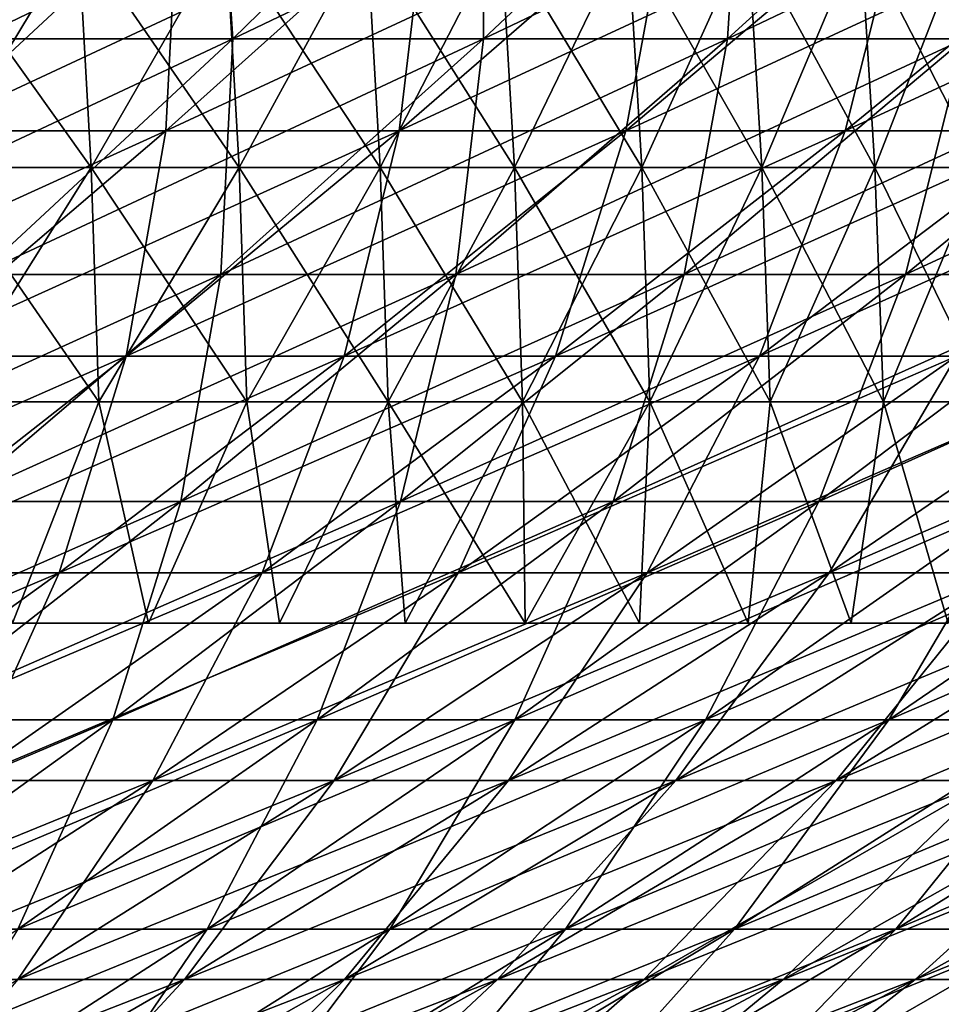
# Model space of a CAD drawing. Header units: millimetres. Extents: x -250 to 250, y -45 to 4150.
# Tile 715 of 805: x 83 to 94, y 3926 to 3938. Entities that reach past the tile are written whole.
import ezdxf

# ---------------------------------------------------------------- set-up
doc = ezdxf.new("R2010")
doc.units = ezdxf.units.MM
doc.header["$LTSCALE"] = 81.481481
for name, color, linetype in [('19', 7, 'CONTINUOUS'), ('20', 7, 'CONTINUOUS'), ('21', 7, 'CONTINUOUS'), ('22', 7, 'CONTINUOUS'), ('23', 7, 'CONTINUOUS'), ('24', 7, 'CONTINUOUS')]:
    doc.layers.add(name, color=color, linetype=linetype)

msp = doc.modelspace()

# ---------------------------------------------------------------- linework, layer by layer
at = {"layer": '19', "color": 7, "linetype": 'CONTINUOUS'}
for points in [[(82.542, 3937.479, -102.575), (79.344, 3937.479, -105.069), (85.465, 3940.439, -106.208), (82.542, 3937.479, -102.575)], [(85.465, 3940.439, -106.208), (79.344, 3937.479, -105.069), (82.154, 3940.439, -108.789), (85.465, 3940.439, -106.208)], [(85.662, 3937.479, -99.985), (82.542, 3937.479, -102.575), (88.695, 3940.439, -103.525), (85.662, 3937.479, -99.985)], [(88.695, 3940.439, -103.525), (82.542, 3937.479, -102.575), (85.465, 3940.439, -106.208), (88.695, 3940.439, -103.525)], [(88.7, 3937.479, -97.3), (85.662, 3937.479, -99.985), (91.841, 3940.439, -100.745), (88.7, 3937.479, -97.3)], [(91.841, 3940.439, -100.745), (85.662, 3937.479, -99.985), (88.695, 3940.439, -103.525), (91.841, 3940.439, -100.745)], [(91.654, 3937.479, -94.522), (88.7, 3937.479, -97.3), (94.9, 3940.439, -97.869), (91.654, 3937.479, -94.522)], [(94.9, 3940.439, -97.869), (88.7, 3937.479, -97.3), (91.841, 3940.439, -100.745), (94.9, 3940.439, -97.869)], [(94.522, 3937.479, -91.654), (91.654, 3937.479, -94.522), (97.869, 3940.439, -94.9), (94.522, 3937.479, -91.654)], [(97.869, 3940.439, -94.9), (91.654, 3937.479, -94.522), (94.9, 3940.439, -97.869), (97.869, 3940.439, -94.9)], [(82.587, 3934.623, -96.396), (79.579, 3934.623, -98.893), (85.662, 3937.479, -99.985), (82.587, 3934.623, -96.396)], [(85.662, 3937.479, -99.985), (79.579, 3934.623, -98.893), (82.542, 3937.479, -102.575), (85.662, 3937.479, -99.985)], [(85.516, 3934.623, -93.807), (82.587, 3934.623, -96.396), (88.7, 3937.479, -97.3), (85.516, 3934.623, -93.807)], [(88.7, 3937.479, -97.3), (82.587, 3934.623, -96.396), (85.662, 3937.479, -99.985), (88.7, 3937.479, -97.3)], [(88.364, 3934.623, -91.129), (85.516, 3934.623, -93.807), (91.654, 3937.479, -94.522), (88.364, 3934.623, -91.129)], [(91.654, 3937.479, -94.522), (85.516, 3934.623, -93.807), (88.7, 3937.479, -97.3), (91.654, 3937.479, -94.522)], [(91.129, 3934.623, -88.364), (88.364, 3934.623, -91.129), (94.522, 3937.479, -91.654), (91.129, 3934.623, -88.364)], [(94.522, 3937.479, -91.654), (88.364, 3934.623, -91.129), (91.654, 3937.479, -94.522), (94.522, 3937.479, -91.654)], [(93.807, 3934.623, -85.516), (91.129, 3934.623, -88.364), (97.3, 3937.479, -88.7), (93.807, 3934.623, -85.516)], [(97.3, 3937.479, -88.7), (91.129, 3934.623, -88.364), (94.522, 3937.479, -91.654), (97.3, 3937.479, -88.7)], [(96.396, 3934.623, -82.587), (93.807, 3934.623, -85.516), (99.985, 3937.479, -85.662), (96.396, 3934.623, -82.587)], [(99.985, 3937.479, -85.662), (93.807, 3934.623, -85.516), (97.3, 3937.479, -88.7), (99.985, 3937.479, -85.662)], [(82.29, 3931.872, -90.268), (79.471, 3931.872, -92.759), (85.516, 3934.623, -93.807), (82.29, 3931.872, -90.268)], [(85.516, 3934.623, -93.807), (79.471, 3931.872, -92.759), (82.587, 3934.623, -96.396), (85.516, 3934.623, -93.807)], [(85.031, 3931.872, -87.691), (82.29, 3931.872, -90.268), (88.364, 3934.623, -91.129), (85.031, 3931.872, -87.691)], [(88.364, 3934.623, -91.129), (82.29, 3931.872, -90.268), (85.516, 3934.623, -93.807), (88.364, 3934.623, -91.129)], [(87.691, 3931.872, -85.031), (85.031, 3931.872, -87.691), (91.129, 3934.623, -88.364), (87.691, 3931.872, -85.031)], [(91.129, 3934.623, -88.364), (85.031, 3931.872, -87.691), (88.364, 3934.623, -91.129), (91.129, 3934.623, -88.364)], [(90.268, 3931.872, -82.29), (87.691, 3931.872, -85.031), (93.807, 3934.623, -85.516), (90.268, 3931.872, -82.29)], [(93.807, 3934.623, -85.516), (87.691, 3931.872, -85.031), (91.129, 3934.623, -88.364), (93.807, 3934.623, -85.516)], [(92.759, 3931.872, -79.471), (90.268, 3931.872, -82.29), (96.396, 3934.623, -82.587), (92.759, 3931.872, -79.471)], [(96.396, 3934.623, -82.587), (90.268, 3931.872, -82.29), (93.807, 3934.623, -85.516), (96.396, 3934.623, -82.587)], [(95.163, 3931.872, -76.577), (92.759, 3931.872, -79.471), (98.893, 3934.623, -79.579), (95.163, 3931.872, -76.577)], [(98.893, 3934.623, -79.579), (92.759, 3931.872, -79.471), (96.396, 3934.623, -82.587), (98.893, 3934.623, -79.579)], [(81.656, 3929.227, -84.211), (79.024, 3929.227, -86.685), (85.031, 3931.872, -87.691), (81.656, 3929.227, -84.211)], [(85.031, 3931.872, -87.691), (79.024, 3929.227, -86.685), (82.29, 3931.872, -90.268), (85.031, 3931.872, -87.691)], [(84.211, 3929.227, -81.656), (81.656, 3929.227, -84.211), (87.691, 3931.872, -85.031), (84.211, 3929.227, -81.656)], [(87.691, 3931.872, -85.031), (81.656, 3929.227, -84.211), (85.031, 3931.872, -87.691), (87.691, 3931.872, -85.031)], [(86.685, 3929.227, -79.024), (84.211, 3929.227, -81.656), (90.268, 3931.872, -82.29), (86.685, 3929.227, -79.024)], [(90.268, 3931.872, -82.29), (84.211, 3929.227, -81.656), (87.691, 3931.872, -85.031), (90.268, 3931.872, -82.29)], [(89.078, 3929.227, -76.317), (86.685, 3929.227, -79.024), (92.759, 3931.872, -79.471), (89.078, 3929.227, -76.317)], [(92.759, 3931.872, -79.471), (86.685, 3929.227, -79.024), (90.268, 3931.872, -82.29), (92.759, 3931.872, -79.471)], [(91.386, 3929.227, -73.538), (89.078, 3929.227, -76.317), (95.163, 3931.872, -76.577), (91.386, 3929.227, -73.538)], [(95.163, 3931.872, -76.577), (89.078, 3929.227, -76.317), (92.759, 3931.872, -79.471), (95.163, 3931.872, -76.577)], [(93.607, 3929.227, -70.689), (91.386, 3929.227, -73.538), (97.476, 3931.872, -73.61), (93.607, 3929.227, -70.689)], [(97.476, 3931.872, -73.61), (91.386, 3929.227, -73.538), (95.163, 3931.872, -76.577), (97.476, 3931.872, -73.61)], [(95.739, 3929.227, -67.772), (93.607, 3929.227, -70.689), (99.696, 3931.872, -70.574), (95.739, 3929.227, -67.772)], [(99.696, 3931.872, -70.574), (93.607, 3929.227, -70.689), (97.476, 3931.872, -73.61), (99.696, 3931.872, -70.574)], [(80.689, 3926.69, -78.241), (78.241, 3926.69, -80.689), (84.211, 3929.227, -81.656), (80.689, 3926.69, -78.241)], [(84.211, 3929.227, -81.656), (78.241, 3926.69, -80.689), (81.656, 3929.227, -84.211), (84.211, 3929.227, -81.656)], [(83.06, 3926.69, -75.719), (80.689, 3926.69, -78.241), (86.685, 3929.227, -79.024), (83.06, 3926.69, -75.719)], [(86.685, 3929.227, -79.024), (80.689, 3926.69, -78.241), (84.211, 3929.227, -81.656), (86.685, 3929.227, -79.024)], [(85.353, 3926.69, -73.126), (83.06, 3926.69, -75.719), (89.078, 3929.227, -76.317), (85.353, 3926.69, -73.126)], [(89.078, 3929.227, -76.317), (83.06, 3926.69, -75.719), (86.685, 3929.227, -79.024), (89.078, 3929.227, -76.317)], [(87.564, 3926.69, -70.463), (85.353, 3926.69, -73.126), (91.386, 3929.227, -73.538), (87.564, 3926.69, -70.463)], [(91.386, 3929.227, -73.538), (85.353, 3926.69, -73.126), (89.078, 3929.227, -76.317), (91.386, 3929.227, -73.538)], [(89.692, 3926.69, -67.733), (87.564, 3926.69, -70.463), (93.607, 3929.227, -70.689), (89.692, 3926.69, -67.733)], [(93.607, 3929.227, -70.689), (87.564, 3926.69, -70.463), (91.386, 3929.227, -73.538), (93.607, 3929.227, -70.689)], [(91.736, 3926.69, -64.938), (89.692, 3926.69, -67.733), (95.739, 3929.227, -67.772), (91.736, 3926.69, -64.938)], [(95.739, 3929.227, -67.772), (89.692, 3926.69, -67.733), (93.607, 3929.227, -70.689), (95.739, 3929.227, -67.772)], [(93.692, 3926.69, -62.083), (91.736, 3926.69, -64.938), (97.781, 3929.227, -64.792), (93.692, 3926.69, -62.083)], [(97.781, 3929.227, -64.792), (91.736, 3926.69, -64.938), (95.739, 3929.227, -67.772), (97.781, 3929.227, -64.792)], [(95.559, 3926.69, -59.168), (93.692, 3926.69, -62.083), (99.73, 3929.227, -61.75), (95.559, 3926.69, -59.168)], [(99.73, 3929.227, -61.75), (93.692, 3926.69, -62.083), (97.781, 3929.227, -64.792), (99.73, 3929.227, -61.75)], [(81.586, 3924.261, -69.899), (79.395, 3924.261, -72.378), (85.353, 3926.69, -73.126), (81.586, 3924.261, -69.899)], [(85.353, 3926.69, -73.126), (79.395, 3924.261, -72.378), (83.06, 3926.69, -75.719), (85.353, 3926.69, -73.126)], [(83.7, 3924.261, -67.353), (81.586, 3924.261, -69.899), (87.564, 3926.69, -70.463), (83.7, 3924.261, -67.353)], [(87.564, 3926.69, -70.463), (81.586, 3924.261, -69.899), (85.353, 3926.69, -73.126), (87.564, 3926.69, -70.463)], [(85.734, 3924.261, -64.743), (83.7, 3924.261, -67.353), (89.692, 3926.69, -67.733), (85.734, 3924.261, -64.743)], [(89.692, 3926.69, -67.733), (83.7, 3924.261, -67.353), (87.564, 3926.69, -70.463), (89.692, 3926.69, -67.733)], [(87.687, 3924.261, -62.073), (85.734, 3924.261, -64.743), (91.736, 3926.69, -64.938), (87.687, 3924.261, -62.073)], [(91.736, 3926.69, -64.938), (85.734, 3924.261, -64.743), (89.692, 3926.69, -67.733), (91.736, 3926.69, -64.938)], [(89.557, 3924.261, -59.343), (87.687, 3924.261, -62.073), (93.692, 3926.69, -62.083), (89.557, 3924.261, -59.343)], [(93.692, 3926.69, -62.083), (87.687, 3924.261, -62.073), (91.736, 3926.69, -64.938), (93.692, 3926.69, -62.083)], [(91.342, 3924.261, -56.557), (89.557, 3924.261, -59.343), (95.559, 3926.69, -59.168), (91.342, 3924.261, -56.557)], [(95.559, 3926.69, -59.168), (89.557, 3924.261, -59.343), (93.692, 3926.69, -62.083), (95.559, 3926.69, -59.168)], [(93.041, 3924.261, -53.717), (91.342, 3924.261, -56.557), (97.336, 3926.69, -56.197), (93.041, 3924.261, -53.717)], [(97.336, 3926.69, -56.197), (91.342, 3924.261, -56.557), (95.559, 3926.69, -59.168), (97.336, 3926.69, -56.197)], [(94.651, 3924.261, -50.826), (93.041, 3924.261, -53.717), (99.021, 3926.69, -53.173), (94.651, 3924.261, -50.826)], [(99.021, 3926.69, -53.173), (93.041, 3924.261, -53.717), (97.336, 3926.69, -56.197), (99.021, 3926.69, -53.173)]]:
    msp.add_3dface(points, dxfattribs=at)
at = {"layer": '20', "color": 7, "linetype": 'CONTINUOUS'}
for points in [[(82.154, 3940.439, 108.789), (82.542, 3937.479, 102.575), (85.465, 3940.439, 106.208), (82.154, 3940.439, 108.789)], [(82.542, 3937.479, 102.575), (85.662, 3937.479, 99.985), (85.465, 3940.439, 106.208), (82.542, 3937.479, 102.575)], [(85.465, 3940.439, 106.208), (85.662, 3937.479, 99.985), (88.695, 3940.439, 103.525), (85.465, 3940.439, 106.208)], [(85.662, 3937.479, 99.985), (88.7, 3937.479, 97.3), (88.695, 3940.439, 103.525), (85.662, 3937.479, 99.985)], [(88.695, 3940.439, 103.525), (88.7, 3937.479, 97.3), (91.841, 3940.439, 100.745), (88.695, 3940.439, 103.525)], [(88.7, 3937.479, 97.3), (91.654, 3937.479, 94.522), (91.841, 3940.439, 100.745), (88.7, 3937.479, 97.3)], [(91.654, 3937.479, 94.522), (94.522, 3937.479, 91.654), (94.9, 3940.439, 97.869), (91.654, 3937.479, 94.522)], [(91.841, 3940.439, 100.745), (91.654, 3937.479, 94.522), (94.9, 3940.439, 97.869), (91.841, 3940.439, 100.745)], [(82.542, 3937.479, 102.575), (82.587, 3934.623, 96.396), (85.662, 3937.479, 99.985), (82.542, 3937.479, 102.575)], [(82.587, 3934.623, 96.396), (85.516, 3934.623, 93.807), (85.662, 3937.479, 99.985), (82.587, 3934.623, 96.396)], [(85.516, 3934.623, 93.807), (88.364, 3934.623, 91.129), (88.7, 3937.479, 97.3), (85.516, 3934.623, 93.807)], [(85.662, 3937.479, 99.985), (85.516, 3934.623, 93.807), (88.7, 3937.479, 97.3), (85.662, 3937.479, 99.985)], [(88.364, 3934.623, 91.129), (91.129, 3934.623, 88.364), (91.654, 3937.479, 94.522), (88.364, 3934.623, 91.129)], [(88.7, 3937.479, 97.3), (88.364, 3934.623, 91.129), (91.654, 3937.479, 94.522), (88.7, 3937.479, 97.3)], [(91.129, 3934.623, 88.364), (93.807, 3934.623, 85.516), (94.522, 3937.479, 91.654), (91.129, 3934.623, 88.364)], [(91.654, 3937.479, 94.522), (91.129, 3934.623, 88.364), (94.522, 3937.479, 91.654), (91.654, 3937.479, 94.522)], [(93.807, 3934.623, 85.516), (96.396, 3934.623, 82.587), (97.3, 3937.479, 88.7), (93.807, 3934.623, 85.516)], [(94.522, 3937.479, 91.654), (93.807, 3934.623, 85.516), (97.3, 3937.479, 88.7), (94.522, 3937.479, 91.654)], [(82.29, 3931.872, 90.268), (85.031, 3931.872, 87.691), (85.516, 3934.623, 93.807), (82.29, 3931.872, 90.268)], [(82.587, 3934.623, 96.396), (82.29, 3931.872, 90.268), (85.516, 3934.623, 93.807), (82.587, 3934.623, 96.396)], [(85.031, 3931.872, 87.691), (87.691, 3931.872, 85.031), (88.364, 3934.623, 91.129), (85.031, 3931.872, 87.691)], [(85.516, 3934.623, 93.807), (85.031, 3931.872, 87.691), (88.364, 3934.623, 91.129), (85.516, 3934.623, 93.807)], [(87.691, 3931.872, 85.031), (90.268, 3931.872, 82.29), (91.129, 3934.623, 88.364), (87.691, 3931.872, 85.031)], [(88.364, 3934.623, 91.129), (87.691, 3931.872, 85.031), (91.129, 3934.623, 88.364), (88.364, 3934.623, 91.129)], [(90.268, 3931.872, 82.29), (92.759, 3931.872, 79.471), (93.807, 3934.623, 85.516), (90.268, 3931.872, 82.29)], [(91.129, 3934.623, 88.364), (90.268, 3931.872, 82.29), (93.807, 3934.623, 85.516), (91.129, 3934.623, 88.364)], [(92.759, 3931.872, 79.471), (95.163, 3931.872, 76.577), (96.396, 3934.623, 82.587), (92.759, 3931.872, 79.471)], [(93.807, 3934.623, 85.516), (92.759, 3931.872, 79.471), (96.396, 3934.623, 82.587), (93.807, 3934.623, 85.516)], [(81.656, 3929.227, 84.211), (84.211, 3929.227, 81.656), (85.031, 3931.872, 87.691), (81.656, 3929.227, 84.211)], [(82.29, 3931.872, 90.268), (81.656, 3929.227, 84.211), (85.031, 3931.872, 87.691), (82.29, 3931.872, 90.268)], [(84.211, 3929.227, 81.656), (86.685, 3929.227, 79.024), (87.691, 3931.872, 85.031), (84.211, 3929.227, 81.656)], [(85.031, 3931.872, 87.691), (84.211, 3929.227, 81.656), (87.691, 3931.872, 85.031), (85.031, 3931.872, 87.691)], [(86.685, 3929.227, 79.024), (89.078, 3929.227, 76.317), (90.268, 3931.872, 82.29), (86.685, 3929.227, 79.024)], [(87.691, 3931.872, 85.031), (86.685, 3929.227, 79.024), (90.268, 3931.872, 82.29), (87.691, 3931.872, 85.031)], [(89.078, 3929.227, 76.317), (91.386, 3929.227, 73.538), (92.759, 3931.872, 79.471), (89.078, 3929.227, 76.317)], [(90.268, 3931.872, 82.29), (89.078, 3929.227, 76.317), (92.759, 3931.872, 79.471), (90.268, 3931.872, 82.29)], [(91.386, 3929.227, 73.538), (93.607, 3929.227, 70.689), (95.163, 3931.872, 76.577), (91.386, 3929.227, 73.538)], [(92.759, 3931.872, 79.471), (91.386, 3929.227, 73.538), (95.163, 3931.872, 76.577), (92.759, 3931.872, 79.471)], [(93.607, 3929.227, 70.689), (95.739, 3929.227, 67.772), (97.476, 3931.872, 73.61), (93.607, 3929.227, 70.689)], [(95.163, 3931.872, 76.577), (93.607, 3929.227, 70.689), (97.476, 3931.872, 73.61), (95.163, 3931.872, 76.577)], [(80.689, 3926.69, 78.241), (83.06, 3926.69, 75.719), (84.211, 3929.227, 81.656), (80.689, 3926.69, 78.241)], [(81.656, 3929.227, 84.211), (80.689, 3926.69, 78.241), (84.211, 3929.227, 81.656), (81.656, 3929.227, 84.211)], [(83.06, 3926.69, 75.719), (85.353, 3926.69, 73.126), (86.685, 3929.227, 79.024), (83.06, 3926.69, 75.719)], [(84.211, 3929.227, 81.656), (83.06, 3926.69, 75.719), (86.685, 3929.227, 79.024), (84.211, 3929.227, 81.656)], [(85.353, 3926.69, 73.126), (87.564, 3926.69, 70.463), (89.078, 3929.227, 76.317), (85.353, 3926.69, 73.126)], [(86.685, 3929.227, 79.024), (85.353, 3926.69, 73.126), (89.078, 3929.227, 76.317), (86.685, 3929.227, 79.024)], [(87.564, 3926.69, 70.463), (89.692, 3926.69, 67.733), (91.386, 3929.227, 73.538), (87.564, 3926.69, 70.463)], [(89.078, 3929.227, 76.317), (87.564, 3926.69, 70.463), (91.386, 3929.227, 73.538), (89.078, 3929.227, 76.317)], [(89.692, 3926.69, 67.733), (91.736, 3926.69, 64.938), (93.607, 3929.227, 70.689), (89.692, 3926.69, 67.733)], [(91.386, 3929.227, 73.538), (89.692, 3926.69, 67.733), (93.607, 3929.227, 70.689), (91.386, 3929.227, 73.538)], [(91.736, 3926.69, 64.938), (93.692, 3926.69, 62.083), (95.739, 3929.227, 67.772), (91.736, 3926.69, 64.938)], [(93.607, 3929.227, 70.689), (91.736, 3926.69, 64.938), (95.739, 3929.227, 67.772), (93.607, 3929.227, 70.689)], [(93.692, 3926.69, 62.083), (95.559, 3926.69, 59.168), (97.781, 3929.227, 64.792), (93.692, 3926.69, 62.083)], [(95.739, 3929.227, 67.772), (93.692, 3926.69, 62.083), (97.781, 3929.227, 64.792), (95.739, 3929.227, 67.772)], [(81.586, 3924.261, 69.899), (83.7, 3924.261, 67.353), (85.353, 3926.69, 73.126), (81.586, 3924.261, 69.899)], [(83.06, 3926.69, 75.719), (81.586, 3924.261, 69.899), (85.353, 3926.69, 73.126), (83.06, 3926.69, 75.719)], [(83.7, 3924.261, 67.353), (85.734, 3924.261, 64.743), (87.564, 3926.69, 70.463), (83.7, 3924.261, 67.353)], [(85.353, 3926.69, 73.126), (83.7, 3924.261, 67.353), (87.564, 3926.69, 70.463), (85.353, 3926.69, 73.126)], [(85.734, 3924.261, 64.743), (87.687, 3924.261, 62.073), (89.692, 3926.69, 67.733), (85.734, 3924.261, 64.743)], [(87.564, 3926.69, 70.463), (85.734, 3924.261, 64.743), (89.692, 3926.69, 67.733), (87.564, 3926.69, 70.463)], [(87.687, 3924.261, 62.073), (89.557, 3924.261, 59.343), (91.736, 3926.69, 64.938), (87.687, 3924.261, 62.073)], [(89.692, 3926.69, 67.733), (87.687, 3924.261, 62.073), (91.736, 3926.69, 64.938), (89.692, 3926.69, 67.733)], [(89.557, 3924.261, 59.343), (91.342, 3924.261, 56.557), (93.692, 3926.69, 62.083), (89.557, 3924.261, 59.343)], [(91.736, 3926.69, 64.938), (89.557, 3924.261, 59.343), (93.692, 3926.69, 62.083), (91.736, 3926.69, 64.938)], [(91.342, 3924.261, 56.557), (93.041, 3924.261, 53.717), (95.559, 3926.69, 59.168), (91.342, 3924.261, 56.557)], [(93.692, 3926.69, 62.083), (91.342, 3924.261, 56.557), (95.559, 3926.69, 59.168), (93.692, 3926.69, 62.083)], [(93.041, 3924.261, 53.717), (94.651, 3924.261, 50.826), (97.336, 3926.69, 56.197), (93.041, 3924.261, 53.717)], [(95.559, 3926.69, 59.168), (93.041, 3924.261, 53.717), (97.336, 3926.69, 56.197), (95.559, 3926.69, 59.168)]]:
    msp.add_3dface(points, dxfattribs=at)
at = {"layer": '21', "color": 7, "linetype": 'CONTINUOUS'}
for points in [[(81.946, 3936.364, 95.647), (78.961, 3936.364, 98.125), (84.995, 3939.197, 99.207), (81.946, 3936.364, 95.647)], [(84.995, 3939.197, 99.207), (78.961, 3936.364, 98.125), (81.9, 3939.197, 101.777), (84.995, 3939.197, 99.207)], [(84.852, 3936.364, 93.078), (81.946, 3936.364, 95.647), (88.01, 3939.197, 96.543), (84.852, 3936.364, 93.078)], [(88.01, 3939.197, 96.543), (81.946, 3936.364, 95.647), (84.995, 3939.197, 99.207), (88.01, 3939.197, 96.543)], [(87.678, 3936.364, 90.421), (84.852, 3936.364, 93.078), (90.942, 3939.197, 93.787), (87.678, 3936.364, 90.421)], [(90.942, 3939.197, 93.787), (84.852, 3936.364, 93.078), (88.01, 3939.197, 96.543), (90.942, 3939.197, 93.787)], [(90.421, 3936.364, 87.678), (87.678, 3936.364, 90.421), (93.787, 3939.197, 90.942), (90.421, 3936.364, 87.678)], [(93.787, 3939.197, 90.942), (87.678, 3936.364, 90.421), (90.942, 3939.197, 93.787), (93.787, 3939.197, 90.942)], [(93.078, 3936.364, 84.852), (90.421, 3936.364, 87.678), (96.543, 3939.197, 88.01), (93.078, 3936.364, 84.852)], [(96.543, 3939.197, 88.01), (90.421, 3936.364, 87.678), (93.787, 3939.197, 90.942), (96.543, 3939.197, 88.01)], [(95.647, 3936.364, 81.946), (93.078, 3936.364, 84.852), (99.207, 3939.197, 84.995), (95.647, 3936.364, 81.946)], [(99.207, 3939.197, 84.995), (93.078, 3936.364, 84.852), (96.543, 3939.197, 88.01), (99.207, 3939.197, 84.995)], [(81.653, 3933.634, 89.569), (78.856, 3933.634, 92.041), (84.852, 3936.364, 93.078), (81.653, 3933.634, 89.569)], [(84.852, 3936.364, 93.078), (78.856, 3933.634, 92.041), (81.946, 3936.364, 95.647), (84.852, 3936.364, 93.078)], [(84.372, 3933.634, 87.012), (81.653, 3933.634, 89.569), (87.678, 3936.364, 90.421), (84.372, 3933.634, 87.012)], [(87.678, 3936.364, 90.421), (81.653, 3933.634, 89.569), (84.852, 3936.364, 93.078), (87.678, 3936.364, 90.421)], [(87.012, 3933.634, 84.372), (84.372, 3933.634, 87.012), (90.421, 3936.364, 87.678), (87.012, 3933.634, 84.372)], [(90.421, 3936.364, 87.678), (84.372, 3933.634, 87.012), (87.678, 3936.364, 90.421), (90.421, 3936.364, 87.678)], [(89.569, 3933.634, 81.653), (87.012, 3933.634, 84.372), (93.078, 3936.364, 84.852), (89.569, 3933.634, 81.653)], [(93.078, 3936.364, 84.852), (87.012, 3933.634, 84.372), (90.421, 3936.364, 87.678), (93.078, 3936.364, 84.852)], [(92.041, 3933.634, 78.856), (89.569, 3933.634, 81.653), (95.647, 3936.364, 81.946), (92.041, 3933.634, 78.856)], [(95.647, 3936.364, 81.946), (89.569, 3933.634, 81.653), (93.078, 3936.364, 84.852), (95.647, 3936.364, 81.946)], [(94.426, 3933.634, 75.984), (92.041, 3933.634, 78.856), (98.125, 3936.364, 78.961), (94.426, 3933.634, 75.984)], [(98.125, 3936.364, 78.961), (92.041, 3933.634, 78.856), (95.647, 3936.364, 81.946), (98.125, 3936.364, 78.961)], [(81.025, 3931.01, 83.56), (78.414, 3931.01, 86.016), (84.372, 3933.634, 87.012), (81.025, 3931.01, 83.56)], [(84.372, 3933.634, 87.012), (78.414, 3931.01, 86.016), (81.653, 3933.634, 89.569), (84.372, 3933.634, 87.012)], [(83.56, 3931.01, 81.025), (81.025, 3931.01, 83.56), (87.012, 3933.634, 84.372), (83.56, 3931.01, 81.025)], [(87.012, 3933.634, 84.372), (81.025, 3931.01, 83.56), (84.372, 3933.634, 87.012), (87.012, 3933.634, 84.372)], [(86.016, 3931.01, 78.414), (83.56, 3931.01, 81.025), (89.569, 3933.634, 81.653), (86.016, 3931.01, 78.414)], [(89.569, 3933.634, 81.653), (83.56, 3931.01, 81.025), (87.012, 3933.634, 84.372), (89.569, 3933.634, 81.653)], [(88.39, 3931.01, 75.728), (86.016, 3931.01, 78.414), (92.041, 3933.634, 78.856), (88.39, 3931.01, 75.728)], [(92.041, 3933.634, 78.856), (86.016, 3931.01, 78.414), (89.569, 3933.634, 81.653), (92.041, 3933.634, 78.856)], [(90.68, 3931.01, 72.97), (88.39, 3931.01, 75.728), (94.426, 3933.634, 75.984), (90.68, 3931.01, 72.97)], [(94.426, 3933.634, 75.984), (88.39, 3931.01, 75.728), (92.041, 3933.634, 78.856), (94.426, 3933.634, 75.984)], [(92.884, 3931.01, 70.143), (90.68, 3931.01, 72.97), (96.721, 3933.634, 73.04), (92.884, 3931.01, 70.143)], [(96.721, 3933.634, 73.04), (90.68, 3931.01, 72.97), (94.426, 3933.634, 75.984), (96.721, 3933.634, 73.04)], [(95, 3931.01, 67.249), (92.884, 3931.01, 70.143), (98.924, 3933.634, 70.027), (95, 3931.01, 67.249)], [(98.924, 3933.634, 70.027), (92.884, 3931.01, 70.143), (96.721, 3933.634, 73.04), (98.924, 3933.634, 70.027)], [(80.067, 3928.493, 77.639), (77.639, 3928.493, 80.067), (83.56, 3931.01, 81.025), (80.067, 3928.493, 77.639)], [(83.56, 3931.01, 81.025), (77.639, 3928.493, 80.067), (81.025, 3931.01, 83.56), (83.56, 3931.01, 81.025)], [(82.42, 3928.493, 75.136), (80.067, 3928.493, 77.639), (86.016, 3931.01, 78.414), (82.42, 3928.493, 75.136)], [(86.016, 3931.01, 78.414), (80.067, 3928.493, 77.639), (83.56, 3931.01, 81.025), (86.016, 3931.01, 78.414)], [(84.695, 3928.493, 72.562), (82.42, 3928.493, 75.136), (88.39, 3931.01, 75.728), (84.695, 3928.493, 72.562)], [(88.39, 3931.01, 75.728), (82.42, 3928.493, 75.136), (86.016, 3931.01, 78.414), (88.39, 3931.01, 75.728)], [(86.889, 3928.493, 69.92), (84.695, 3928.493, 72.562), (90.68, 3931.01, 72.97), (86.889, 3928.493, 69.92)], [(90.68, 3931.01, 72.97), (84.695, 3928.493, 72.562), (88.39, 3931.01, 75.728), (90.68, 3931.01, 72.97)], [(89.001, 3928.493, 67.211), (86.889, 3928.493, 69.92), (92.884, 3931.01, 70.143), (89.001, 3928.493, 67.211)], [(92.884, 3931.01, 70.143), (86.889, 3928.493, 69.92), (90.68, 3931.01, 72.97), (92.884, 3931.01, 70.143)], [(91.029, 3928.493, 64.438), (89.001, 3928.493, 67.211), (95, 3931.01, 67.249), (91.029, 3928.493, 64.438)], [(95, 3931.01, 67.249), (89.001, 3928.493, 67.211), (92.884, 3931.01, 70.143), (95, 3931.01, 67.249)], [(92.97, 3928.493, 61.604), (91.029, 3928.493, 64.438), (97.026, 3931.01, 64.291), (92.97, 3928.493, 61.604)], [(97.026, 3931.01, 64.291), (91.029, 3928.493, 64.438), (95, 3931.01, 67.249), (97.026, 3931.01, 64.291)], [(94.823, 3928.493, 58.712), (92.97, 3928.493, 61.604), (98.959, 3931.01, 61.273), (94.823, 3928.493, 58.712)], [(98.959, 3931.01, 61.273), (92.97, 3928.493, 61.604), (97.026, 3931.01, 64.291), (98.959, 3931.01, 61.273)], [(80.959, 3926.084, 69.362), (78.785, 3926.084, 71.822), (84.695, 3928.493, 72.562), (80.959, 3926.084, 69.362)], [(84.695, 3928.493, 72.562), (78.785, 3926.084, 71.822), (82.42, 3928.493, 75.136), (84.695, 3928.493, 72.562)], [(83.057, 3926.084, 66.836), (80.959, 3926.084, 69.362), (86.889, 3928.493, 69.92), (83.057, 3926.084, 66.836)], [(86.889, 3928.493, 69.92), (80.959, 3926.084, 69.362), (84.695, 3928.493, 72.562), (86.889, 3928.493, 69.92)], [(85.076, 3926.084, 64.246), (83.057, 3926.084, 66.836), (89.001, 3928.493, 67.211), (85.076, 3926.084, 64.246)], [(89.001, 3928.493, 67.211), (83.057, 3926.084, 66.836), (86.889, 3928.493, 69.92), (89.001, 3928.493, 67.211)], [(87.014, 3926.084, 61.596), (85.076, 3926.084, 64.246), (91.029, 3928.493, 64.438), (87.014, 3926.084, 61.596)], [(91.029, 3928.493, 64.438), (85.076, 3926.084, 64.246), (89.001, 3928.493, 67.211), (91.029, 3928.493, 64.438)], [(88.869, 3926.084, 58.887), (87.014, 3926.084, 61.596), (92.97, 3928.493, 61.604), (88.869, 3926.084, 58.887)], [(92.97, 3928.493, 61.604), (87.014, 3926.084, 61.596), (91.029, 3928.493, 64.438), (92.97, 3928.493, 61.604)], [(90.641, 3926.084, 56.122), (88.869, 3926.084, 58.887), (94.823, 3928.493, 58.712), (90.641, 3926.084, 56.122)], [(94.823, 3928.493, 58.712), (88.869, 3926.084, 58.887), (92.97, 3928.493, 61.604), (94.823, 3928.493, 58.712)], [(92.326, 3926.084, 53.304), (90.641, 3926.084, 56.122), (96.586, 3928.493, 55.764), (92.326, 3926.084, 53.304)], [(96.586, 3928.493, 55.764), (90.641, 3926.084, 56.122), (94.823, 3928.493, 58.712), (96.586, 3928.493, 55.764)], [(93.924, 3926.084, 50.436), (92.326, 3926.084, 53.304), (98.258, 3928.493, 52.763), (93.924, 3926.084, 50.436)], [(98.258, 3928.493, 52.763), (92.326, 3926.084, 53.304), (96.586, 3928.493, 55.764), (98.258, 3928.493, 52.763)], [(95.432, 3926.084, 47.52), (93.924, 3926.084, 50.436), (99.836, 3928.493, 49.712), (95.432, 3926.084, 47.52)], [(99.836, 3928.493, 49.712), (93.924, 3926.084, 50.436), (98.258, 3928.493, 52.763), (99.836, 3928.493, 49.712)], [(81.108, 3923.784, 61.25), (79.184, 3923.784, 63.719), (85.076, 3926.084, 64.246), (81.108, 3923.784, 61.25)], [(85.076, 3926.084, 64.246), (79.184, 3923.784, 63.719), (83.057, 3926.084, 66.836), (85.076, 3926.084, 64.246)], [(82.956, 3923.784, 58.723), (81.108, 3923.784, 61.25), (87.014, 3926.084, 61.596), (82.956, 3923.784, 58.723)], [(87.014, 3926.084, 61.596), (81.108, 3923.784, 61.25), (85.076, 3926.084, 64.246), (87.014, 3926.084, 61.596)], [(84.725, 3923.784, 56.141), (82.956, 3923.784, 58.723), (88.869, 3926.084, 58.887), (84.725, 3923.784, 56.141)], [(88.869, 3926.084, 58.887), (82.956, 3923.784, 58.723), (87.014, 3926.084, 61.596), (88.869, 3926.084, 58.887)], [(86.414, 3923.784, 53.505), (84.725, 3923.784, 56.141), (90.641, 3926.084, 56.122), (86.414, 3923.784, 53.505)], [(90.641, 3926.084, 56.122), (84.725, 3923.784, 56.141), (88.869, 3926.084, 58.887), (90.641, 3926.084, 56.122)], [(88.021, 3923.784, 50.819), (86.414, 3923.784, 53.505), (92.326, 3926.084, 53.304), (88.021, 3923.784, 50.819)], [(92.326, 3926.084, 53.304), (86.414, 3923.784, 53.505), (90.641, 3926.084, 56.122), (92.326, 3926.084, 53.304)], [(89.544, 3923.784, 48.084), (88.021, 3923.784, 50.819), (93.924, 3926.084, 50.436), (89.544, 3923.784, 48.084)], [(93.924, 3926.084, 50.436), (88.021, 3923.784, 50.819), (92.326, 3926.084, 53.304), (93.924, 3926.084, 50.436)], [(90.982, 3923.784, 45.304), (89.544, 3923.784, 48.084), (95.432, 3926.084, 47.52), (90.982, 3923.784, 45.304)], [(95.432, 3926.084, 47.52), (89.544, 3923.784, 48.084), (93.924, 3926.084, 50.436), (95.432, 3926.084, 47.52)], [(92.334, 3923.784, 42.48), (90.982, 3923.784, 45.304), (96.85, 3926.084, 44.558), (92.334, 3923.784, 42.48)], [(96.85, 3926.084, 44.558), (90.982, 3923.784, 45.304), (95.432, 3926.084, 47.52), (96.85, 3926.084, 44.558)], [(93.598, 3923.784, 39.617), (92.334, 3923.784, 42.48), (98.177, 3926.084, 41.555), (93.598, 3923.784, 39.617)], [(98.177, 3926.084, 41.555), (92.334, 3923.784, 42.48), (96.85, 3926.084, 44.558), (98.177, 3926.084, 41.555)], [(94.774, 3923.784, 36.716), (93.598, 3923.784, 39.617), (99.41, 3926.084, 38.512), (94.774, 3923.784, 36.716)], [(99.41, 3926.084, 38.512), (93.598, 3923.784, 39.617), (98.177, 3926.084, 41.555), (99.41, 3926.084, 38.512)]]:
    msp.add_3dface(points, dxfattribs=at)
at = {"layer": '22', "color": 7, "linetype": 'CONTINUOUS'}
for points in [[(81.9, 3939.197, -101.777), (81.946, 3936.364, -95.647), (84.995, 3939.197, -99.207), (81.9, 3939.197, -101.777)], [(81.946, 3936.364, -95.647), (84.852, 3936.364, -93.078), (84.995, 3939.197, -99.207), (81.946, 3936.364, -95.647)], [(84.852, 3936.364, -93.078), (87.678, 3936.364, -90.421), (88.01, 3939.197, -96.543), (84.852, 3936.364, -93.078)], [(84.995, 3939.197, -99.207), (84.852, 3936.364, -93.078), (88.01, 3939.197, -96.543), (84.995, 3939.197, -99.207)], [(87.678, 3936.364, -90.421), (90.421, 3936.364, -87.678), (90.942, 3939.197, -93.787), (87.678, 3936.364, -90.421)], [(88.01, 3939.197, -96.543), (87.678, 3936.364, -90.421), (90.942, 3939.197, -93.787), (88.01, 3939.197, -96.543)], [(90.421, 3936.364, -87.678), (93.078, 3936.364, -84.852), (93.787, 3939.197, -90.942), (90.421, 3936.364, -87.678)], [(90.942, 3939.197, -93.787), (90.421, 3936.364, -87.678), (93.787, 3939.197, -90.942), (90.942, 3939.197, -93.787)], [(93.078, 3936.364, -84.852), (95.647, 3936.364, -81.946), (96.543, 3939.197, -88.01), (93.078, 3936.364, -84.852)], [(93.787, 3939.197, -90.942), (93.078, 3936.364, -84.852), (96.543, 3939.197, -88.01), (93.787, 3939.197, -90.942)], [(81.653, 3933.634, -89.569), (84.372, 3933.634, -87.012), (84.852, 3936.364, -93.078), (81.653, 3933.634, -89.569)], [(81.946, 3936.364, -95.647), (81.653, 3933.634, -89.569), (84.852, 3936.364, -93.078), (81.946, 3936.364, -95.647)], [(84.372, 3933.634, -87.012), (87.012, 3933.634, -84.372), (87.678, 3936.364, -90.421), (84.372, 3933.634, -87.012)], [(84.852, 3936.364, -93.078), (84.372, 3933.634, -87.012), (87.678, 3936.364, -90.421), (84.852, 3936.364, -93.078)], [(87.012, 3933.634, -84.372), (89.569, 3933.634, -81.653), (90.421, 3936.364, -87.678), (87.012, 3933.634, -84.372)], [(87.678, 3936.364, -90.421), (87.012, 3933.634, -84.372), (90.421, 3936.364, -87.678), (87.678, 3936.364, -90.421)], [(89.569, 3933.634, -81.653), (92.041, 3933.634, -78.856), (93.078, 3936.364, -84.852), (89.569, 3933.634, -81.653)], [(90.421, 3936.364, -87.678), (89.569, 3933.634, -81.653), (93.078, 3936.364, -84.852), (90.421, 3936.364, -87.678)], [(92.041, 3933.634, -78.856), (94.426, 3933.634, -75.984), (95.647, 3936.364, -81.946), (92.041, 3933.634, -78.856)], [(93.078, 3936.364, -84.852), (92.041, 3933.634, -78.856), (95.647, 3936.364, -81.946), (93.078, 3936.364, -84.852)], [(81.025, 3931.01, -83.56), (83.56, 3931.01, -81.025), (84.372, 3933.634, -87.012), (81.025, 3931.01, -83.56)], [(81.653, 3933.634, -89.569), (81.025, 3931.01, -83.56), (84.372, 3933.634, -87.012), (81.653, 3933.634, -89.569)], [(83.56, 3931.01, -81.025), (86.016, 3931.01, -78.414), (87.012, 3933.634, -84.372), (83.56, 3931.01, -81.025)], [(84.372, 3933.634, -87.012), (83.56, 3931.01, -81.025), (87.012, 3933.634, -84.372), (84.372, 3933.634, -87.012)], [(86.016, 3931.01, -78.414), (88.39, 3931.01, -75.728), (89.569, 3933.634, -81.653), (86.016, 3931.01, -78.414)], [(87.012, 3933.634, -84.372), (86.016, 3931.01, -78.414), (89.569, 3933.634, -81.653), (87.012, 3933.634, -84.372)], [(88.39, 3931.01, -75.728), (90.68, 3931.01, -72.97), (92.041, 3933.634, -78.856), (88.39, 3931.01, -75.728)], [(89.569, 3933.634, -81.653), (88.39, 3931.01, -75.728), (92.041, 3933.634, -78.856), (89.569, 3933.634, -81.653)], [(90.68, 3931.01, -72.97), (92.884, 3931.01, -70.143), (94.426, 3933.634, -75.984), (90.68, 3931.01, -72.97)], [(92.041, 3933.634, -78.856), (90.68, 3931.01, -72.97), (94.426, 3933.634, -75.984), (92.041, 3933.634, -78.856)], [(92.884, 3931.01, -70.143), (95, 3931.01, -67.249), (96.721, 3933.634, -73.04), (92.884, 3931.01, -70.143)], [(94.426, 3933.634, -75.984), (92.884, 3931.01, -70.143), (96.721, 3933.634, -73.04), (94.426, 3933.634, -75.984)], [(80.067, 3928.493, -77.639), (82.42, 3928.493, -75.136), (83.56, 3931.01, -81.025), (80.067, 3928.493, -77.639)], [(81.025, 3931.01, -83.56), (80.067, 3928.493, -77.639), (83.56, 3931.01, -81.025), (81.025, 3931.01, -83.56)], [(82.42, 3928.493, -75.136), (84.695, 3928.493, -72.562), (86.016, 3931.01, -78.414), (82.42, 3928.493, -75.136)], [(83.56, 3931.01, -81.025), (82.42, 3928.493, -75.136), (86.016, 3931.01, -78.414), (83.56, 3931.01, -81.025)], [(84.695, 3928.493, -72.562), (86.889, 3928.493, -69.92), (88.39, 3931.01, -75.728), (84.695, 3928.493, -72.562)], [(86.016, 3931.01, -78.414), (84.695, 3928.493, -72.562), (88.39, 3931.01, -75.728), (86.016, 3931.01, -78.414)], [(86.889, 3928.493, -69.92), (89.001, 3928.493, -67.211), (90.68, 3931.01, -72.97), (86.889, 3928.493, -69.92)], [(88.39, 3931.01, -75.728), (86.889, 3928.493, -69.92), (90.68, 3931.01, -72.97), (88.39, 3931.01, -75.728)], [(89.001, 3928.493, -67.211), (91.029, 3928.493, -64.438), (92.884, 3931.01, -70.143), (89.001, 3928.493, -67.211)], [(90.68, 3931.01, -72.97), (89.001, 3928.493, -67.211), (92.884, 3931.01, -70.143), (90.68, 3931.01, -72.97)], [(91.029, 3928.493, -64.438), (92.97, 3928.493, -61.604), (95, 3931.01, -67.249), (91.029, 3928.493, -64.438)], [(92.884, 3931.01, -70.143), (91.029, 3928.493, -64.438), (95, 3931.01, -67.249), (92.884, 3931.01, -70.143)], [(92.97, 3928.493, -61.604), (94.823, 3928.493, -58.712), (97.026, 3931.01, -64.291), (92.97, 3928.493, -61.604)], [(95, 3931.01, -67.249), (92.97, 3928.493, -61.604), (97.026, 3931.01, -64.291), (95, 3931.01, -67.249)], [(80.959, 3926.084, -69.362), (83.057, 3926.084, -66.836), (84.695, 3928.493, -72.562), (80.959, 3926.084, -69.362)], [(82.42, 3928.493, -75.136), (80.959, 3926.084, -69.362), (84.695, 3928.493, -72.562), (82.42, 3928.493, -75.136)], [(83.057, 3926.084, -66.836), (85.076, 3926.084, -64.246), (86.889, 3928.493, -69.92), (83.057, 3926.084, -66.836)], [(84.695, 3928.493, -72.562), (83.057, 3926.084, -66.836), (86.889, 3928.493, -69.92), (84.695, 3928.493, -72.562)], [(85.076, 3926.084, -64.246), (87.014, 3926.084, -61.596), (89.001, 3928.493, -67.211), (85.076, 3926.084, -64.246)], [(86.889, 3928.493, -69.92), (85.076, 3926.084, -64.246), (89.001, 3928.493, -67.211), (86.889, 3928.493, -69.92)], [(87.014, 3926.084, -61.596), (88.869, 3926.084, -58.887), (91.029, 3928.493, -64.438), (87.014, 3926.084, -61.596)], [(89.001, 3928.493, -67.211), (87.014, 3926.084, -61.596), (91.029, 3928.493, -64.438), (89.001, 3928.493, -67.211)], [(88.869, 3926.084, -58.887), (90.641, 3926.084, -56.122), (92.97, 3928.493, -61.604), (88.869, 3926.084, -58.887)], [(91.029, 3928.493, -64.438), (88.869, 3926.084, -58.887), (92.97, 3928.493, -61.604), (91.029, 3928.493, -64.438)], [(90.641, 3926.084, -56.122), (92.326, 3926.084, -53.304), (94.823, 3928.493, -58.712), (90.641, 3926.084, -56.122)], [(92.97, 3928.493, -61.604), (90.641, 3926.084, -56.122), (94.823, 3928.493, -58.712), (92.97, 3928.493, -61.604)], [(92.326, 3926.084, -53.304), (93.924, 3926.084, -50.436), (96.586, 3928.493, -55.764), (92.326, 3926.084, -53.304)], [(94.823, 3928.493, -58.712), (92.326, 3926.084, -53.304), (96.586, 3928.493, -55.764), (94.823, 3928.493, -58.712)], [(93.924, 3926.084, -50.436), (95.432, 3926.084, -47.52), (98.258, 3928.493, -52.763), (93.924, 3926.084, -50.436)], [(96.586, 3928.493, -55.764), (93.924, 3926.084, -50.436), (98.258, 3928.493, -52.763), (96.586, 3928.493, -55.764)], [(81.108, 3923.784, -61.25), (82.956, 3923.784, -58.723), (85.076, 3926.084, -64.246), (81.108, 3923.784, -61.25)], [(83.057, 3926.084, -66.836), (81.108, 3923.784, -61.25), (85.076, 3926.084, -64.246), (83.057, 3926.084, -66.836)], [(82.956, 3923.784, -58.723), (84.725, 3923.784, -56.141), (87.014, 3926.084, -61.596), (82.956, 3923.784, -58.723)], [(85.076, 3926.084, -64.246), (82.956, 3923.784, -58.723), (87.014, 3926.084, -61.596), (85.076, 3926.084, -64.246)], [(84.725, 3923.784, -56.141), (86.414, 3923.784, -53.505), (88.869, 3926.084, -58.887), (84.725, 3923.784, -56.141)], [(87.014, 3926.084, -61.596), (84.725, 3923.784, -56.141), (88.869, 3926.084, -58.887), (87.014, 3926.084, -61.596)], [(86.414, 3923.784, -53.505), (88.021, 3923.784, -50.819), (90.641, 3926.084, -56.122), (86.414, 3923.784, -53.505)], [(88.869, 3926.084, -58.887), (86.414, 3923.784, -53.505), (90.641, 3926.084, -56.122), (88.869, 3926.084, -58.887)], [(88.021, 3923.784, -50.819), (89.544, 3923.784, -48.084), (92.326, 3926.084, -53.304), (88.021, 3923.784, -50.819)], [(90.641, 3926.084, -56.122), (88.021, 3923.784, -50.819), (92.326, 3926.084, -53.304), (90.641, 3926.084, -56.122)], [(89.544, 3923.784, -48.084), (90.982, 3923.784, -45.304), (93.924, 3926.084, -50.436), (89.544, 3923.784, -48.084)], [(92.326, 3926.084, -53.304), (89.544, 3923.784, -48.084), (93.924, 3926.084, -50.436), (92.326, 3926.084, -53.304)], [(90.982, 3923.784, -45.304), (92.334, 3923.784, -42.48), (95.432, 3926.084, -47.52), (90.982, 3923.784, -45.304)], [(93.924, 3926.084, -50.436), (90.982, 3923.784, -45.304), (95.432, 3926.084, -47.52), (93.924, 3926.084, -50.436)], [(92.334, 3923.784, -42.48), (93.598, 3923.784, -39.617), (96.85, 3926.084, -44.558), (92.334, 3923.784, -42.48)], [(95.432, 3926.084, -47.52), (92.334, 3923.784, -42.48), (96.85, 3926.084, -44.558), (95.432, 3926.084, -47.52)], [(93.598, 3923.784, -39.617), (94.774, 3923.784, -36.716), (98.177, 3926.084, -41.555), (93.598, 3923.784, -39.617)], [(96.85, 3926.084, -44.558), (93.598, 3923.784, -39.617), (98.177, 3926.084, -41.555), (96.85, 3926.084, -44.558)]]:
    msp.add_3dface(points, dxfattribs=at)
at = {"layer": '23', "color": 7, "linetype": 'CONTINUOUS'}
for points in [[(82.078, 3935.921, 61.982), (83.947, 3935.921, 59.425), (81.925, 3938.756, 61.867), (82.078, 3935.921, 61.982)], [(81.925, 3938.756, 61.867), (83.947, 3935.921, 59.425), (83.791, 3938.756, 59.315), (81.925, 3938.756, 61.867)], [(83.947, 3935.921, 59.425), (85.738, 3935.921, 56.812), (83.791, 3938.756, 59.315), (83.947, 3935.921, 59.425)], [(83.791, 3938.756, 59.315), (85.738, 3935.921, 56.812), (85.578, 3938.756, 56.706), (83.791, 3938.756, 59.315)], [(85.738, 3935.921, 56.812), (87.446, 3935.921, 54.145), (85.578, 3938.756, 56.706), (85.738, 3935.921, 56.812)], [(85.578, 3938.756, 56.706), (87.446, 3935.921, 54.145), (87.284, 3938.756, 54.044), (85.578, 3938.756, 56.706)], [(87.446, 3935.921, 54.145), (89.072, 3935.921, 51.426), (87.284, 3938.756, 54.044), (87.446, 3935.921, 54.145)], [(87.284, 3938.756, 54.044), (89.072, 3935.921, 51.426), (88.907, 3938.756, 51.33), (87.284, 3938.756, 54.044)], [(89.072, 3935.921, 51.426), (90.614, 3935.921, 48.659), (88.907, 3938.756, 51.33), (89.072, 3935.921, 51.426)], [(88.907, 3938.756, 51.33), (90.614, 3935.921, 48.659), (90.445, 3938.756, 48.568), (88.907, 3938.756, 51.33)], [(90.614, 3935.921, 48.659), (92.069, 3935.921, 45.845), (90.445, 3938.756, 48.568), (90.614, 3935.921, 48.659)], [(90.445, 3938.756, 48.568), (92.069, 3935.921, 45.845), (91.898, 3938.756, 45.76), (90.445, 3938.756, 48.568)], [(92.069, 3935.921, 45.845), (93.437, 3935.921, 42.988), (91.898, 3938.756, 45.76), (92.069, 3935.921, 45.845)], [(91.898, 3938.756, 45.76), (93.437, 3935.921, 42.988), (93.264, 3938.756, 42.908), (91.898, 3938.756, 45.76)], [(93.437, 3935.921, 42.988), (94.717, 3935.921, 40.09), (93.264, 3938.756, 42.908), (93.437, 3935.921, 42.988)], [(93.264, 3938.756, 42.908), (94.717, 3935.921, 40.09), (94.541, 3938.756, 40.016), (93.264, 3938.756, 42.908)], [(82.168, 3933.082, 62.05), (84.04, 3933.082, 59.491), (82.078, 3935.921, 61.982), (82.168, 3933.082, 62.05)], [(82.078, 3935.921, 61.982), (84.04, 3933.082, 59.491), (83.947, 3935.921, 59.425), (82.078, 3935.921, 61.982)], [(84.04, 3933.082, 59.491), (85.832, 3933.082, 56.874), (83.947, 3935.921, 59.425), (84.04, 3933.082, 59.491)], [(83.947, 3935.921, 59.425), (85.832, 3933.082, 56.874), (85.738, 3935.921, 56.812), (83.947, 3935.921, 59.425)], [(85.832, 3933.082, 56.874), (87.543, 3933.082, 54.204), (85.738, 3935.921, 56.812), (85.832, 3933.082, 56.874)], [(85.738, 3935.921, 56.812), (87.543, 3933.082, 54.204), (87.446, 3935.921, 54.145), (85.738, 3935.921, 56.812)], [(87.543, 3933.082, 54.204), (89.17, 3933.082, 51.483), (87.446, 3935.921, 54.145), (87.543, 3933.082, 54.204)], [(87.446, 3935.921, 54.145), (89.17, 3933.082, 51.483), (89.072, 3935.921, 51.426), (87.446, 3935.921, 54.145)], [(89.17, 3933.082, 51.483), (90.713, 3933.082, 48.712), (89.072, 3935.921, 51.426), (89.17, 3933.082, 51.483)], [(89.072, 3935.921, 51.426), (90.713, 3933.082, 48.712), (90.614, 3935.921, 48.659), (89.072, 3935.921, 51.426)], [(90.713, 3933.082, 48.712), (92.171, 3933.082, 45.895), (90.614, 3935.921, 48.659), (90.713, 3933.082, 48.712)], [(90.614, 3935.921, 48.659), (92.171, 3933.082, 45.895), (92.069, 3935.921, 45.845), (90.614, 3935.921, 48.659)], [(92.171, 3933.082, 45.895), (93.54, 3933.082, 43.035), (92.069, 3935.921, 45.845), (92.171, 3933.082, 45.895)], [(92.069, 3935.921, 45.845), (93.54, 3933.082, 43.035), (93.437, 3935.921, 42.988), (92.069, 3935.921, 45.845)], [(93.54, 3933.082, 43.035), (94.821, 3933.082, 40.134), (93.437, 3935.921, 42.988), (93.54, 3933.082, 43.035)], [(93.437, 3935.921, 42.988), (94.821, 3933.082, 40.134), (94.717, 3935.921, 40.09), (93.437, 3935.921, 42.988)], [(82.168, 3933.082, 62.05), (82.994, 3930.4, 61), (84.04, 3933.082, 59.491), (82.168, 3933.082, 62.05)], [(82.994, 3930.4, 61), (84.643, 3930.4, 58.69), (84.04, 3933.082, 59.491), (82.994, 3930.4, 61)], [(84.04, 3933.082, 59.491), (84.643, 3930.4, 58.69), (85.832, 3933.082, 56.874), (84.04, 3933.082, 59.491)], [(84.643, 3930.4, 58.69), (86.228, 3930.4, 56.336), (85.832, 3933.082, 56.874), (84.643, 3930.4, 58.69)], [(85.832, 3933.082, 56.874), (86.228, 3930.4, 56.336), (87.543, 3933.082, 54.204), (85.832, 3933.082, 56.874)], [(86.228, 3930.4, 56.336), (87.748, 3930.4, 53.938), (87.543, 3933.082, 54.204), (86.228, 3930.4, 56.336)], [(87.748, 3930.4, 53.938), (89.201, 3930.4, 51.5), (87.543, 3933.082, 54.204), (87.748, 3930.4, 53.938)], [(87.543, 3933.082, 54.204), (89.201, 3930.4, 51.5), (89.17, 3933.082, 51.483), (87.543, 3933.082, 54.204)], [(89.201, 3930.4, 51.5), (90.586, 3930.4, 49.023), (89.17, 3933.082, 51.483), (89.201, 3930.4, 51.5)], [(89.17, 3933.082, 51.483), (90.586, 3930.4, 49.023), (90.713, 3933.082, 48.712), (89.17, 3933.082, 51.483)], [(90.586, 3930.4, 49.023), (91.902, 3930.4, 46.508), (90.713, 3933.082, 48.712), (90.586, 3930.4, 49.023)], [(90.713, 3933.082, 48.712), (91.902, 3930.4, 46.508), (92.171, 3933.082, 45.895), (90.713, 3933.082, 48.712)], [(91.902, 3930.4, 46.508), (93.149, 3930.4, 43.958), (92.171, 3933.082, 45.895), (91.902, 3930.4, 46.508)], [(92.171, 3933.082, 45.895), (93.149, 3930.4, 43.958), (93.54, 3933.082, 43.035), (92.171, 3933.082, 45.895)], [(93.149, 3930.4, 43.958), (94.325, 3930.4, 41.375), (93.54, 3933.082, 43.035), (93.149, 3930.4, 43.958)], [(93.54, 3933.082, 43.035), (94.325, 3930.4, 41.375), (94.821, 3933.082, 40.134), (93.54, 3933.082, 43.035)]]:
    msp.add_3dface(points, dxfattribs=at)
at = {"layer": '24', "color": 7, "linetype": 'CONTINUOUS'}
for points in [[(83.791, 3938.756, -59.315), (82.078, 3935.921, -61.982), (81.925, 3938.756, -61.867), (83.791, 3938.756, -59.315)], [(83.947, 3935.921, -59.425), (82.078, 3935.921, -61.982), (83.791, 3938.756, -59.315), (83.947, 3935.921, -59.425)], [(85.578, 3938.756, -56.706), (83.947, 3935.921, -59.425), (83.791, 3938.756, -59.315), (85.578, 3938.756, -56.706)], [(85.738, 3935.921, -56.812), (83.947, 3935.921, -59.425), (85.578, 3938.756, -56.706), (85.738, 3935.921, -56.812)], [(87.284, 3938.756, -54.044), (85.738, 3935.921, -56.812), (85.578, 3938.756, -56.706), (87.284, 3938.756, -54.044)], [(87.446, 3935.921, -54.145), (85.738, 3935.921, -56.812), (87.284, 3938.756, -54.044), (87.446, 3935.921, -54.145)], [(88.907, 3938.756, -51.33), (87.446, 3935.921, -54.145), (87.284, 3938.756, -54.044), (88.907, 3938.756, -51.33)], [(89.072, 3935.921, -51.426), (87.446, 3935.921, -54.145), (88.907, 3938.756, -51.33), (89.072, 3935.921, -51.426)], [(90.445, 3938.756, -48.568), (89.072, 3935.921, -51.426), (88.907, 3938.756, -51.33), (90.445, 3938.756, -48.568)], [(90.614, 3935.921, -48.659), (89.072, 3935.921, -51.426), (90.445, 3938.756, -48.568), (90.614, 3935.921, -48.659)], [(91.898, 3938.756, -45.76), (90.614, 3935.921, -48.659), (90.445, 3938.756, -48.568), (91.898, 3938.756, -45.76)], [(92.069, 3935.921, -45.845), (90.614, 3935.921, -48.659), (91.898, 3938.756, -45.76), (92.069, 3935.921, -45.845)], [(93.264, 3938.756, -42.908), (92.069, 3935.921, -45.845), (91.898, 3938.756, -45.76), (93.264, 3938.756, -42.908)], [(93.437, 3935.921, -42.988), (92.069, 3935.921, -45.845), (93.264, 3938.756, -42.908), (93.437, 3935.921, -42.988)], [(94.541, 3938.756, -40.016), (93.437, 3935.921, -42.988), (93.264, 3938.756, -42.908), (94.541, 3938.756, -40.016)], [(94.717, 3935.921, -40.09), (93.437, 3935.921, -42.988), (94.541, 3938.756, -40.016), (94.717, 3935.921, -40.09)], [(83.947, 3935.921, -59.425), (82.168, 3933.082, -62.05), (82.078, 3935.921, -61.982), (83.947, 3935.921, -59.425)], [(84.04, 3933.082, -59.491), (82.168, 3933.082, -62.05), (83.947, 3935.921, -59.425), (84.04, 3933.082, -59.491)], [(85.738, 3935.921, -56.812), (84.04, 3933.082, -59.491), (83.947, 3935.921, -59.425), (85.738, 3935.921, -56.812)], [(85.832, 3933.082, -56.874), (84.04, 3933.082, -59.491), (85.738, 3935.921, -56.812), (85.832, 3933.082, -56.874)], [(87.446, 3935.921, -54.145), (85.832, 3933.082, -56.874), (85.738, 3935.921, -56.812), (87.446, 3935.921, -54.145)], [(87.543, 3933.082, -54.204), (85.832, 3933.082, -56.874), (87.446, 3935.921, -54.145), (87.543, 3933.082, -54.204)], [(89.072, 3935.921, -51.426), (87.543, 3933.082, -54.204), (87.446, 3935.921, -54.145), (89.072, 3935.921, -51.426)], [(89.17, 3933.082, -51.483), (87.543, 3933.082, -54.204), (89.072, 3935.921, -51.426), (89.17, 3933.082, -51.483)], [(90.614, 3935.921, -48.659), (89.17, 3933.082, -51.483), (89.072, 3935.921, -51.426), (90.614, 3935.921, -48.659)], [(90.713, 3933.082, -48.712), (89.17, 3933.082, -51.483), (90.614, 3935.921, -48.659), (90.713, 3933.082, -48.712)], [(92.069, 3935.921, -45.845), (90.713, 3933.082, -48.712), (90.614, 3935.921, -48.659), (92.069, 3935.921, -45.845)], [(92.171, 3933.082, -45.895), (90.713, 3933.082, -48.712), (92.069, 3935.921, -45.845), (92.171, 3933.082, -45.895)], [(93.437, 3935.921, -42.988), (92.171, 3933.082, -45.895), (92.069, 3935.921, -45.845), (93.437, 3935.921, -42.988)], [(93.54, 3933.082, -43.035), (92.171, 3933.082, -45.895), (93.437, 3935.921, -42.988), (93.54, 3933.082, -43.035)], [(94.717, 3935.921, -40.09), (93.54, 3933.082, -43.035), (93.437, 3935.921, -42.988), (94.717, 3935.921, -40.09)], [(94.821, 3933.082, -40.134), (93.54, 3933.082, -43.035), (94.717, 3935.921, -40.09), (94.821, 3933.082, -40.134)], [(82.168, 3933.082, -62.05), (84.04, 3933.082, -59.491), (82.994, 3930.4, -61), (82.168, 3933.082, -62.05)], [(82.994, 3930.4, -61), (84.04, 3933.082, -59.491), (84.643, 3930.4, -58.69), (82.994, 3930.4, -61)], [(84.04, 3933.082, -59.491), (85.832, 3933.082, -56.874), (84.643, 3930.4, -58.69), (84.04, 3933.082, -59.491)], [(84.643, 3930.4, -58.69), (85.832, 3933.082, -56.874), (86.228, 3930.4, -56.336), (84.643, 3930.4, -58.69)], [(85.832, 3933.082, -56.874), (87.543, 3933.082, -54.204), (86.228, 3930.4, -56.336), (85.832, 3933.082, -56.874)], [(86.228, 3930.4, -56.336), (87.543, 3933.082, -54.204), (87.748, 3930.4, -53.938), (86.228, 3930.4, -56.336)], [(87.543, 3933.082, -54.204), (89.17, 3933.082, -51.483), (87.748, 3930.4, -53.938), (87.543, 3933.082, -54.204)], [(87.748, 3930.4, -53.938), (89.17, 3933.082, -51.483), (89.201, 3930.4, -51.5), (87.748, 3930.4, -53.938)], [(89.17, 3933.082, -51.483), (90.713, 3933.082, -48.712), (89.201, 3930.4, -51.5), (89.17, 3933.082, -51.483)], [(89.201, 3930.4, -51.5), (90.713, 3933.082, -48.712), (90.586, 3930.4, -49.023), (89.201, 3930.4, -51.5)], [(90.586, 3930.4, -49.023), (90.713, 3933.082, -48.712), (91.902, 3930.4, -46.508), (90.586, 3930.4, -49.023)], [(90.713, 3933.082, -48.712), (92.171, 3933.082, -45.895), (91.902, 3930.4, -46.508), (90.713, 3933.082, -48.712)], [(91.902, 3930.4, -46.508), (92.171, 3933.082, -45.895), (93.149, 3930.4, -43.958), (91.902, 3930.4, -46.508)], [(92.171, 3933.082, -45.895), (93.54, 3933.082, -43.035), (93.149, 3930.4, -43.958), (92.171, 3933.082, -45.895)], [(93.149, 3930.4, -43.958), (93.54, 3933.082, -43.035), (94.325, 3930.4, -41.375), (93.149, 3930.4, -43.958)], [(93.54, 3933.082, -43.035), (94.821, 3933.082, -40.134), (94.325, 3930.4, -41.375), (93.54, 3933.082, -43.035)]]:
    msp.add_3dface(points, dxfattribs=at)

doc.saveas('drawing.dxf')
